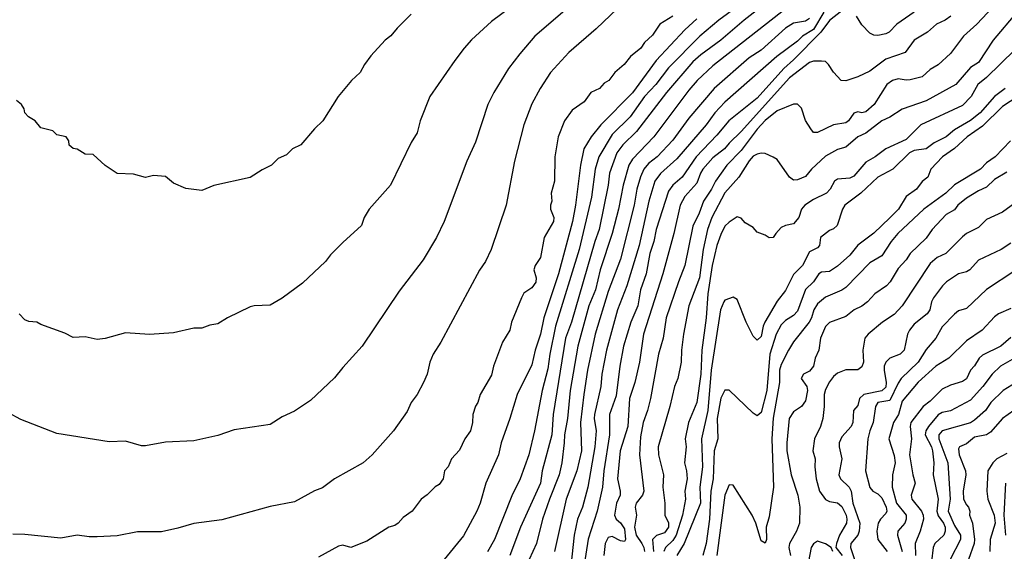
# Model space of a CAD drawing. Header units: metres. Extents: x -51132 to -49532, y -231222 to -229437.
# Tile 325 of 334: x -50036 to -49914, y -229587 to -229521. Entities that reach past the tile are written whole.
import ezdxf

# ---------------------------------------------------------------- set-up
doc = ezdxf.new("R2010")
doc.units = ezdxf.units.M
doc.layers.add('CONTOUR_INDEX', color=1, linetype='Continuous')
doc.layers.add('CONTOUR_INTER', color=3, linetype='Continuous')

msp = doc.modelspace()

# ---------------------------------------------------------------- linework, layer by layer
at = {"layer": 'CONTOUR_INDEX'}
for points, elevation in [([(-49961.08, -229518.5), (-49964.58, -229521.82), (-49968, -229524.76), (-49970.24, -229527.26), (-49971.56, -229529.26), (-49972.58, -229531.17), (-49973.59, -229533.76), (-49974.72, -229538.26), (-49975.76, -229543.76), (-49977.62, -229549.26), (-49978.33, -229550.76), (-49979.08, -229551.83), (-49983.9, -229560.76), (-49984.83, -229562.26), (-49985.25, -229563.26), (-49985.59, -229564.76), (-49986.03, -229565.76), (-49986.82, -229567.26), (-49987.56, -229568.26), (-49988.08, -229569.39), (-49989.76, -229571.76), (-49992.42, -229574.76), (-49993.52, -229575.76), (-49997.08, -229577.76), (-49998.58, -229578.84), (-49999.58, -229579.25), (-50002.08, -229580.61), (-50005.08, -229581.19), (-50011.08, -229582.83), (-50014.58, -229583.28), (-50016.58, -229583.89), (-50018.58, -229584.31), (-50021.58, -229584.32), (-50024.08, -229584.82), (-50026.58, -229584.95), (-50027.58, -229584.95), (-50029.08, -229584.73), (-50031.08, -229585.11), (-50035.58, -229584.66), (-50037.08, -229584.62)], 75), ([(-49914.58, -229518.4), (-49917.27, -229521.26), (-49918.94, -229522.76), (-49920.58, -229524.92), (-49922.08, -229526.3), (-49923.08, -229526.89), (-49924.08, -229527.82), (-49925.58, -229528.18), (-49926.08, -229528.23), (-49927.08, -229528.04), (-49927.77, -229528.26), (-49928.48, -229528.76), (-49930.03, -229531.26), (-49931.08, -229532.17), (-49931.58, -229532.26), (-49932.08, -229532.14), (-49932.58, -229532.31), (-49933.23, -229533.26), (-49933.58, -229533.53), (-49935.08, -229533.77), (-49937.08, -229534.72), (-49937.58, -229534.72), (-49937.92, -229534.26), (-49938.58, -229533.21), (-49939.08, -229531.68), (-49939.58, -229531.2), (-49940.08, -229531.19), (-49942.08, -229532.04), (-49943.58, -229533.23), (-49944.58, -229534.3), (-49946.58, -229536.96), (-49948.33, -229538.76), (-49949.74, -229540.76), (-49950.24, -229541.76), (-49951.25, -229543.26), (-49951.8, -229544.76), (-49952.58, -229546.35), (-49953.57, -229551.26), (-49954.37, -229553.26), (-49955.88, -229557.76), (-49956.28, -229560.26), (-49956.82, -229562.26), (-49957.84, -229567.76), (-49958.2, -229569.26), (-49958.75, -229570.76), (-49959.08, -229572.54), (-49959.19, -229574.76), (-49958.67, -229579.26), (-49958.81, -229579.76), (-49959.63, -229580.76), (-49959.76, -229581.26), (-49959.59, -229582.26), (-49959.83, -229583.76), (-49959.62, -229584.76), (-49958.92, -229585.76), (-49958.67, -229586.26), (-49958.59, -229586.76)], 65), ([(-49940.94, -229519.26), (-49950.08, -229526.43), (-49952.03, -229528.26), (-49953.08, -229529.45), (-49957.43, -229535.26), (-49960.08, -229538.02), (-49960.51, -229538.76), (-49961.22, -229541.26), (-49961.81, -229544.26), (-49962.59, -229547.26), (-49964.08, -229551.77), (-49964.68, -229554.26), (-49965.51, -229556.26), (-49966.85, -229561.26), (-49967.81, -229566.76), (-49968.15, -229570.26), (-49968.54, -229572.26), (-49968.55, -229573.26), (-49968.84, -229575.76), (-49969.17, -229577.26), (-49970.39, -229580.26), (-49971.24, -229582.76), (-49972, -229585.76), (-49972.92, -229587.76)], 70), ([(-49913.09, -229535.76), (-49915.03, -229537.76), (-49916.08, -229538.47), (-49916.84, -229539.26), (-49920.08, -229541.2), (-49921.16, -229542.26), (-49923.89, -229544.26), (-49927.09, -229547.26), (-49927.93, -229548.26), (-49929.08, -229550.02), (-49930.58, -229550.9), (-49933.58, -229553.98), (-49934.08, -229554.32), (-49936.08, -229555.16), (-49937.08, -229556.01), (-49937.53, -229556.76), (-49937.84, -229557.76), (-49938.13, -229558.26), (-49940.08, -229560.74), (-49940.67, -229561.76), (-49941.58, -229563.53), (-49941.8, -229564.26), (-49941.82, -229565.76), (-49942.58, -229570.21), (-49942.75, -229572.76), (-49942.57, -229578.76), (-49943.08, -229582.48), (-49943.45, -229583.76), (-49943.43, -229585.26), (-49943.58, -229585.75), (-49944.08, -229585.45), (-49944.76, -229583.26), (-49945.22, -229582.26), (-49947.58, -229578.54), (-49948.08, -229578.49), (-49948.58, -229579.78), (-49949.6, -229587.26)], 60), ([(-49913.08, -229556.57), (-49914.58, -229557.25), (-49915.08, -229557.62), (-49916.61, -229559.26), (-49918.58, -229560.58), (-49920.78, -229562.76), (-49922.37, -229563.76), (-49924.58, -229565.74), (-49926.58, -229568.1), (-49927.03, -229569.76), (-49927.65, -229570.76), (-49928.22, -229572.76), (-49927.58, -229574.86), (-49927.45, -229575.76), (-49927.77, -229577.26), (-49927.82, -229578.76), (-49927.29, -229580.76), (-49926.08, -229582.24), (-49926.05, -229582.76), (-49926.23, -229583.26), (-49927.11, -229584.26), (-49927.16, -229584.76), (-49926.57, -229586.76)], 55), ([(-49913.58, -229574.61), (-49914.8, -229575.26), (-49915.32, -229575.76), (-49915.93, -229576.76), (-49916.04, -229579.26), (-49915.92, -229580.26), (-49915.14, -229582.26), (-49915.03, -229583.26), (-49915.62, -229585.26), (-49915.69, -229586.76)], 50)]:
    msp.add_lwpolyline(points, dxfattribs=dict(at, elevation=elevation))
at = {"layer": 'CONTOUR_INTER'}
for points, elevation in [([(-49970.69, -229515.76), (-49977.58, -229520.93), (-49980.08, -229523.21), (-49980.98, -229524.26), (-49982.16, -229525.76), (-49985.25, -229530.26), (-49986.47, -229533.26), (-49986.81, -229534.76), (-49987.58, -229535.97), (-49990.14, -229541.26), (-49992.77, -229544.26), (-49993.42, -229545.26), (-49993.75, -229546.26), (-49996.08, -229548.38), (-49997.58, -229549.93), (-49998.22, -229550.76), (-50001.08, -229553.42), (-50003.58, -229555.28), (-50005.08, -229556.15), (-50007.08, -229556.25), (-50007.58, -229556.39), (-50010.37, -229557.76), (-50011.58, -229558.5), (-50012.58, -229558.66), (-50013.58, -229559.04), (-50014.58, -229559.01), (-50017.08, -229559.6), (-50020.08, -229559.82), (-50023.08, -229559.62), (-50025.58, -229560.32), (-50026.58, -229560.42), (-50028.08, -229560.12), (-50029.58, -229560.17), (-50030.58, -229559.63), (-50033.58, -229558.57), (-50034.08, -229558.29), (-50035.08, -229558.18), (-50035.58, -229558), (-50036.26, -229557.26)], 77), ([(-49965.58, -229517.04), (-49972.19, -229522.76), (-49974.08, -229524.93), (-49975.47, -229526.76), (-49977.3, -229529.76), (-49978.04, -229531.26), (-49979.58, -229535.92), (-49980.65, -229538.26), (-49983.46, -229545.76), (-49984.44, -229547.76), (-49986.08, -229550.55), (-49989.08, -229554.43), (-49993.65, -229561.26), (-49996.08, -229563.9), (-49997.08, -229565.18), (-50000.08, -229568), (-50002.08, -229569.32), (-50003.58, -229570.02), (-50005.08, -229570.98), (-50009.58, -229571.66), (-50011.58, -229572.34), (-50014.58, -229573.04), (-50018.08, -229573.19), (-50020.58, -229573.65), (-50021.08, -229573.63), (-50023.08, -229573.07), (-50025.08, -229573.15), (-50031.58, -229572.1), (-50036.08, -229570.38), (-50037.58, -229569.54)], 76), ([(-49946.58, -229518.73), (-49949.34, -229520.76), (-49951.72, -229522.76), (-49955.58, -229526.68), (-49957.19, -229528.76), (-49958.58, -229530.24), (-49960.38, -229532.76), (-49962.58, -229534.97), (-49964.25, -229537.76), (-49964.71, -229539.26), (-49965.17, -229542.76), (-49966.69, -229549.26), (-49969.64, -229558.76), (-49970.36, -229562.26), (-49970.58, -229564.06), (-49971.28, -229566.76), (-49972.23, -229571.76), (-49972.94, -229574.76), (-49974.04, -229577.76), (-49975.08, -229579.86), (-49977.23, -229585.26), (-49978.08, -229586.8)], 72), ([(-49943.01, -229518.26), (-49946.2, -229520.76), (-49949.08, -229523.25), (-49951.58, -229525.06), (-49952.58, -229525.94), (-49955.85, -229529.76), (-49959.58, -229534.6), (-49961.29, -229536.26), (-49962.01, -229537.26), (-49962.94, -229539.76), (-49963.08, -229541.27), (-49964.23, -229546.76), (-49964.76, -229548.26), (-49967.65, -229558.26), (-49968.41, -229560.26), (-49969.92, -229569.76), (-49970.1, -229572.26), (-49971.29, -229576.76), (-49971.52, -229578.26), (-49973.97, -229583.76), (-49975.3, -229587.26)], 71), ([(-49987.58, -229520.03), (-49989.33, -229521.76), (-49990.08, -229522.73), (-49990.8, -229523.26), (-49992.58, -229525.18), (-49993.38, -229526.26), (-49993.92, -229527.26), (-49994.99, -229528.26), (-49996.63, -229530.26), (-49998.53, -229533.26), (-49999.6, -229534.26), (-50001.29, -229536.26), (-50002.31, -229536.76), (-50003.08, -229537.49), (-50004.08, -229537.96), (-50004.91, -229538.76), (-50006.08, -229539.34), (-50007.58, -229540.32), (-50012.08, -229541.29), (-50013.58, -229541.91), (-50015.58, -229541.68), (-50017.08, -229541.02), (-50018.08, -229540.17), (-50019.58, -229540.07), (-50020.58, -229540.29), (-50022.08, -229539.91), (-50024.08, -229539.8), (-50025.58, -229538.82), (-50027.08, -229537.47), (-50028.08, -229537.4), (-50029.08, -229536.8), (-50029.58, -229536.71), (-50030.08, -229536.28), (-50030.11, -229535.76), (-50030.44, -229535.26), (-50031.58, -229535), (-50032.08, -229534.53), (-50033.58, -229534.14), (-50034.3, -229533.26), (-50035.12, -229532.76), (-50035.55, -229532.26), (-50035.65, -229531.76), (-50035.97, -229531.26), (-50036.6, -229530.76)], 78), ([(-49955.05, -229520.26), (-49956.66, -229521.26), (-49957.58, -229522.62), (-49958.58, -229523.53), (-49959.02, -229524.26), (-49960.31, -229525.26), (-49961.12, -229526.26), (-49962.27, -229527.26), (-49963.03, -229528.26), (-49963.58, -229528.6), (-49964.18, -229529.26), (-49965.26, -229529.76), (-49966.08, -229530.89), (-49967.58, -229531.96), (-49968.52, -229533.26), (-49969.32, -229535.26), (-49969.73, -229537.76), (-49969.78, -229540.76), (-49970.17, -229542.26), (-49970.11, -229543.26), (-49970.26, -229543.76), (-49970.25, -229544.26), (-49969.85, -229545.26), (-49969.88, -229545.76), (-49971.04, -229547.76), (-49971.52, -229550.26), (-49972.17, -229551.26), (-49972.31, -229551.76), (-49972.02, -229552.76), (-49972.08, -229553.31), (-49972.58, -229554.02), (-49973.58, -229554.68), (-49973.88, -229555.26), (-49975.09, -229558.26), (-49975.33, -229559.26), (-49976.22, -229560.76), (-49977.35, -229563.76), (-49977.58, -229564.85), (-49978.98, -229567.26), (-49979.29, -229568.26), (-49979.58, -229568.73), (-49979.92, -229569.76), (-49979.94, -229570.76), (-49980.19, -229571.76), (-49980.89, -229572.76), (-49981.58, -229574.2), (-49982.55, -229575.26), (-49982.99, -229576.26), (-49983.42, -229576.76), (-49983.58, -229577.76), (-49984.08, -229578.43), (-49984.58, -229578.73), (-49985.58, -229579.73), (-49986.34, -229580.26), (-49987.44, -229581.76), (-49988.58, -229582.53), (-49989.2, -229583.26), (-49989.58, -229583.53), (-49990.33, -229583.76), (-49993.08, -229585.47), (-49995.08, -229586.27), (-49996.08, -229585.97), (-49996.58, -229586.1), (-49999.08, -229587.46)], 74), ([(-49936.28, -229519.76), (-49937.58, -229521.92), (-49938.94, -229522.76), (-49939.58, -229523.36), (-49942.12, -229525.26), (-49948.58, -229530.95), (-49949.84, -229532.26), (-49950.93, -229533.76), (-49954.58, -229537.97), (-49956.58, -229539.83), (-49957.28, -229540.76), (-49958.04, -229543.26), (-49959.26, -229548.76), (-49960.76, -229553.76), (-49961.92, -229556.76), (-49963.32, -229561.76), (-49963.88, -229564.76), (-49964, -229566.26), (-49964.8, -229569.76), (-49964.83, -229570.26), (-49964.59, -229571.76), (-49964.74, -229573.76), (-49965.63, -229578.76), (-49966.29, -229581.26), (-49966.9, -229582.76), (-49967.32, -229584.76), (-49967.85, -229589.76)], 68), ([(-49934.08, -229519.6), (-49935.58, -229520.81), (-49936.67, -229522.26), (-49940.08, -229525.71), (-49941.28, -229526.76), (-49944.58, -229530.47), (-49948.12, -229533.26), (-49949.58, -229535.05), (-49952.16, -229537.76), (-49953.91, -229540.26), (-49955.04, -229541.26), (-49955.58, -229542.02), (-49957.15, -229546.76), (-49957.44, -229548.26), (-49957.92, -229549.76), (-49958.36, -229552.26), (-49959.09, -229554.26), (-49959.41, -229556.26), (-49960.28, -229558.26), (-49961.17, -229561.26), (-49961.66, -229563.76), (-49962.08, -229567.45), (-49962.92, -229569.76), (-49962.94, -229572.26), (-49963.65, -229576.76), (-49963.81, -229578.76), (-49964.47, -229581.76), (-49965.58, -229585.23), (-49966.27, -229589.76)], 67), ([(-49920.52, -229520.26), (-49921.22, -229520.76), (-49922.31, -229521.26), (-49923.41, -229522.26), (-49925.08, -229523.23), (-49926.19, -229524.76), (-49928.58, -229525.61), (-49930.58, -229527.1), (-49932.08, -229527.79), (-49933.58, -229528.29), (-49934.15, -229528.26), (-49935.08, -229527.24), (-49935.7, -229526.26), (-49936.08, -229525.91), (-49936.58, -229525.87), (-49937.58, -229525.85), (-49938.08, -229526.01), (-49940.58, -229527.93), (-49946.58, -229534.6), (-49948.08, -229536.03), (-49948.65, -229536.76), (-49950.08, -229537.85), (-49951.33, -229539.26), (-49951.64, -229539.76), (-49952.08, -229541.01), (-49953.58, -229542.68), (-49954.13, -229543.76), (-49954.93, -229547.26), (-49956.29, -229552.26), (-49958.71, -229559.76), (-49959.21, -229563.26), (-49959.77, -229565.76), (-49960.43, -229567.76), (-49960.65, -229571.26), (-49961.6, -229574.26), (-49961.94, -229577.76), (-49961.59, -229579.26), (-49961.61, -229579.76), (-49962.06, -229580.76), (-49962.31, -229582.26), (-49962.12, -229582.76), (-49961.58, -229583.19), (-49961.08, -229583.97), (-49960.96, -229585.26), (-49961.08, -229585.52), (-49961.58, -229585.45), (-49962.58, -229584.92), (-49963.08, -229585.05), (-49963.47, -229585.76), (-49963.64, -229587.26)], 66), ([(-49912.33, -229519.76), (-49915.25, -229523.26), (-49917.08, -229526.03), (-49918.08, -229526.65), (-49919.88, -229528.76), (-49923.58, -229530.8), (-49926.58, -229531.8), (-49928.08, -229532.8), (-49929.08, -229533.26), (-49931.08, -229534.8), (-49932.08, -229535.24), (-49933.58, -229536.54), (-49934.58, -229536.85), (-49936.08, -229537.64), (-49937.84, -229539.26), (-49938.58, -229540.2), (-49939.58, -229540.6), (-49940.08, -229540.62), (-49940.58, -229540.26), (-49942.08, -229538.08), (-49942.58, -229537.77), (-49943.58, -229537.32), (-49944.08, -229537.28), (-49944.58, -229537.39), (-49945.08, -229537.67), (-49945.58, -229538.23), (-49946.86, -229540.26), (-49948.58, -229542.22), (-49950.22, -229545.26), (-49950.75, -229546.76), (-49951.31, -229549.26), (-49951.76, -229552.76), (-49953.06, -229556.26), (-49953.73, -229559.76), (-49954, -229561.76), (-49954.03, -229563.26), (-49954.44, -229565.26), (-49954.86, -229566.26), (-49955.42, -229568.76), (-49956.87, -229573.76), (-49956.84, -229574.76), (-49956.2, -229577.26), (-49956.32, -229578.76), (-49956.07, -229580.76), (-49956.06, -229582.26), (-49955.58, -229583.22), (-49955.59, -229583.76), (-49956.08, -229584.46), (-49957.08, -229584.8), (-49957.57, -229585.26), (-49957.47, -229586.76)], 64), ([(-49925.06, -229519.76), (-49927.23, -229521.26), (-49928.19, -229522.26), (-49928.58, -229522.48), (-49929.58, -229522.65), (-49930.08, -229522.62), (-49930.58, -229522.37), (-49931.58, -229521.35), (-49932.24, -229520.26)], 67), ([(-49952.08, -229520.6), (-49953.58, -229521.98), (-49957.11, -229525.76), (-49960.08, -229529.79), (-49964.01, -229533.76), (-49965.19, -229535.26), (-49966.1, -229536.76), (-49966.52, -229538.76), (-49967.14, -229543.76), (-49967.52, -229545.76), (-49969.27, -229552.26), (-49971.07, -229557.76), (-49971.49, -229559.76), (-49972.16, -229561.76), (-49972.58, -229563.6), (-49974.4, -229567.26), (-49975.3, -229570.26), (-49976.39, -229573.26), (-49976.74, -229574.76), (-49978.28, -229578.26), (-49979, -229580.76), (-49979.43, -229581.76), (-49981.08, -229584.84), (-49983.48, -229587.76)], 73), ([(-49938.08, -229520.55), (-49938.58, -229520.88), (-49940.08, -229521.12), (-49941.08, -229521.75), (-49944.08, -229524.51), (-49945.58, -229525.46), (-49949.93, -229529.26), (-49953.08, -229532.95), (-49955.08, -229535.69), (-49957.01, -229537.76), (-49958.08, -229538.58), (-49958.66, -229539.26), (-49959.08, -229540.21), (-49959.52, -229541.76), (-49959.88, -229543.76), (-49961.58, -229550.44), (-49963.08, -229554.49), (-49964.7, -229559.76), (-49965.65, -229564.26), (-49966.11, -229567.26), (-49966.53, -229570.76), (-49966.41, -229574.26), (-49966.99, -229576.76), (-49968.32, -229580.26), (-49969.76, -229586.76)], 69), ([(-49912.58, -229524.45), (-49916.08, -229527.87), (-49917.16, -229528.76), (-49918.01, -229530.26), (-49919.08, -229531.38), (-49924.23, -229533.76), (-49926.08, -229535.59), (-49928.58, -229536.76), (-49929.92, -229537.76), (-49931.08, -229538.4), (-49932.58, -229540.13), (-49933.08, -229540.38), (-49934.58, -229540.53), (-49934.97, -229540.76), (-49935.52, -229541.76), (-49935.97, -229542.26), (-49937.58, -229543.03), (-49938.67, -229543.76), (-49939.06, -229544.26), (-49939.39, -229545.26), (-49940.08, -229546.08), (-49941.08, -229546.28), (-49941.58, -229546.51), (-49942.27, -229547.26), (-49942.58, -229547.78), (-49943.08, -229547.82), (-49943.58, -229547.47), (-49944.58, -229547.08), (-49945.08, -229546.51), (-49946.08, -229545.92), (-49946.58, -229545.37), (-49947.08, -229545.21), (-49948.08, -229545.85), (-49948.58, -229546.35), (-49949.08, -229547.38), (-49949.61, -229548.76), (-49950.18, -229551.26), (-49950.71, -229554.76), (-49950.9, -229557.76), (-49951.45, -229561.76), (-49951.56, -229564.76), (-49952.08, -229568.26), (-49953.12, -229570.76), (-49953.52, -229572.76), (-49953.4, -229573.76), (-49953.59, -229575.76), (-49953.35, -229576.76), (-49953.29, -229577.76), (-49953.55, -229579.26), (-49953.48, -229580.26), (-49953.87, -229582.26), (-49954.64, -229584.76), (-49955.08, -229585.42), (-49955.95, -229586.26), (-49956.18, -229586.76)], 63), ([(-49913.77, -229529.26), (-49915.09, -229530.26), (-49916.86, -229532.26), (-49918.08, -229533.24), (-49920.08, -229534.4), (-49921.1, -229535.26), (-49922.58, -229536), (-49923.58, -229536.76), (-49925.08, -229536.97), (-49925.65, -229537.26), (-49927.74, -229539.26), (-49929.58, -229540.26), (-49931.69, -229542.26), (-49933.68, -229543.76), (-49933.98, -229544.26), (-49934.66, -229546.26), (-49935.08, -229546.67), (-49935.58, -229546.91), (-49936.72, -229547.76), (-49936.84, -229548.76), (-49937.08, -229549.03), (-49938.08, -229549.56), (-49938.96, -229551.26), (-49940.08, -229552.36), (-49941.08, -229554.35), (-49942.08, -229555.68), (-49943.62, -229558.26), (-49943.84, -229558.76), (-49944.08, -229560.06), (-49944.58, -229560.5), (-49945.08, -229560.01), (-49945.94, -229558.26), (-49947.08, -229555.46), (-49947.58, -229555.18), (-49948.58, -229555.54), (-49948.73, -229555.76), (-49949.15, -229556.76), (-49950.3, -229564.26), (-49950.71, -229569.26), (-49951.49, -229572.76), (-49951.37, -229576.26), (-49951.72, -229578.76), (-49951.63, -229580.76), (-49953.65, -229585.76), (-49954.55, -229587.26)], 62), ([(-49912.21, -229530.26), (-49914.08, -229531.48), (-49916.58, -229533.95), (-49918.51, -229535.26), (-49920.08, -229536.72), (-49921.55, -229537.76), (-49923.02, -229539.26), (-49923.36, -229540.26), (-49924.08, -229540.81), (-49924.78, -229541.76), (-49926.08, -229542.65), (-49927.02, -229544.26), (-49928.08, -229545.33), (-49930.08, -229547.21), (-49932.08, -229548.7), (-49933.08, -229549.95), (-49934.58, -229551.34), (-49935.58, -229551.97), (-49936.58, -229552.07), (-49936.91, -229552.26), (-49937.6, -229553.26), (-49938.58, -229554.22), (-49939.58, -229556.93), (-49940.08, -229557.46), (-49941.08, -229558.07), (-49941.58, -229558.61), (-49942.21, -229559.76), (-49943, -229562.26), (-49943.4, -229566.76), (-49944.08, -229569.5), (-49944.58, -229569.93), (-49945.08, -229569.6), (-49948.08, -229566.74), (-49948.58, -229566.73), (-49949.08, -229567.71), (-49949.55, -229570.26), (-49949.47, -229572.76), (-49949.93, -229574.26), (-49950.06, -229577.76), (-49950.34, -229579.26), (-49950.52, -229582.76), (-49950.93, -229585.76), (-49951.32, -229587.26)], 61), ([(-49913.58, -229539.66), (-49915.08, -229540.55), (-49916.08, -229541.52), (-49917.08, -229541.95), (-49918.58, -229542.87), (-49919.63, -229543.76), (-49920.08, -229544.31), (-49921.08, -229544.91), (-49922.83, -229546.76), (-49923.58, -229547.86), (-49925.57, -229549.76), (-49926.08, -229550.52), (-49927.08, -229551.6), (-49928.07, -229553.26), (-49928.5, -229553.76), (-49929.97, -229554.76), (-49930.88, -229555.76), (-49931.58, -229556.3), (-49932.55, -229556.76), (-49933.58, -229557.59), (-49935.58, -229558.34), (-49936.08, -229558.81), (-49936.7, -229560.26), (-49936.91, -229561.76), (-49937.39, -229562.76), (-49937.57, -229563.76), (-49938.08, -229564.35), (-49938.81, -229564.76), (-49939.13, -229565.26), (-49938.43, -229566.26), (-49938.32, -229566.76), (-49938.58, -229568.05), (-49939.08, -229568.77), (-49940.08, -229569.42), (-49940.6, -229570.26), (-49940.9, -229573.26), (-49940.89, -229574.26), (-49940.35, -229577.26), (-49939.53, -229579.76), (-49939.29, -229581.26), (-49939.33, -229583.26), (-49939.69, -229584.26), (-49940.56, -229585.76), (-49940.63, -229586.26), (-49940.44, -229587.26)], 59), ([(-49910.58, -229542.04), (-49914.08, -229544.6), (-49916.08, -229545.52), (-49917.08, -229546.54), (-49918.58, -229547.27), (-49919.08, -229547.66), (-49921.16, -229549.76), (-49922.2, -229550.26), (-49923.08, -229550.98), (-49926.58, -229556.26), (-49927.58, -229557.32), (-49929, -229558.26), (-49930.79, -229559.76), (-49931.19, -229560.26), (-49931.45, -229561.76), (-49931.39, -229563.26), (-49931.58, -229563.82), (-49932.08, -229564.2), (-49933.58, -229564.21), (-49934.58, -229564.61), (-49935.08, -229565.01), (-49935.58, -229565.68), (-49936.08, -229566.63), (-49936.25, -229567.26), (-49936.26, -229568.76), (-49936.44, -229570.26), (-49936.71, -229571.26), (-49937.47, -229572.76), (-49937.67, -229574.26), (-49937.36, -229575.26), (-49937.4, -229576.26), (-49937.26, -229577.76), (-49936.83, -229579.26), (-49936.08, -229580.29), (-49935.58, -229580.57), (-49934.58, -229580.72), (-49934.08, -229581.16), (-49933.54, -229582.26), (-49933.43, -229582.76), (-49933.49, -229583.26), (-49934.34, -229584.76), (-49934.74, -229585.76), (-49934.79, -229586.26), (-49934.03, -229587.26)], 58), ([(-49913.08, -229548.45), (-49914.25, -229549.26), (-49917.08, -229550.59), (-49918.14, -229551.76), (-49918.58, -229552.01), (-49919.58, -229552.27), (-49921.05, -229553.26), (-49921.56, -229553.76), (-49922.67, -229555.26), (-49922.93, -229555.76), (-49923.13, -229556.76), (-49923.47, -229557.26), (-49925.08, -229558.54), (-49925.65, -229559.26), (-49925.89, -229559.76), (-49926.32, -229561.76), (-49926.8, -229562.26), (-49928.08, -229562.77), (-49928.59, -229563.26), (-49928.8, -229563.76), (-49928.8, -229564.26), (-49928.56, -229565.76), (-49928.58, -229566.34), (-49929.08, -229566.81), (-49931.31, -229567.26), (-49931.85, -229567.76), (-49932.08, -229568.64), (-49932.61, -229569.26), (-49932.71, -229570.76), (-49932.9, -229571.26), (-49934.08, -229572.53), (-49934.39, -229573.26), (-49934.39, -229573.76), (-49934.08, -229575.26), (-49934.43, -229577.26), (-49934.24, -229577.76), (-49933.15, -229578.76), (-49932.9, -229579.26), (-49932.69, -229580.76), (-49931.83, -229583.26), (-49931.9, -229584.26), (-49932.08, -229584.75), (-49932.96, -229585.76), (-49932.98, -229586.26), (-49932.17, -229588.76)], 57), ([(-49912.58, -229551.89), (-49916.08, -229554.24), (-49918.58, -229556.59), (-49919.58, -229556.89), (-49920.08, -229557.29), (-49921.58, -229558.88), (-49922.37, -229560.26), (-49923.58, -229561.66), (-49924.57, -229563.26), (-49926.68, -229565.26), (-49927.08, -229565.85), (-49928.08, -229568.02), (-49929.58, -229568.26), (-49929.89, -229568.76), (-49930.18, -229570.76), (-49930.59, -229571.76), (-49930.82, -229572.76), (-49931.14, -229576.76), (-49930.58, -229578.8), (-49930.2, -229579.26), (-49929.58, -229579.61), (-49929.08, -229580.1), (-49928.57, -229581.26), (-49928.47, -229581.76), (-49928.58, -229582.05), (-49929.26, -229582.76), (-49929.55, -229583.26), (-49929.73, -229584.26), (-49929.58, -229585.26), (-49928.41, -229586.76)], 56), ([(-49913.08, -229560.18), (-49914.32, -229561.26), (-49916.58, -229562.36), (-49917.01, -229562.76), (-49917.58, -229563.72), (-49918.07, -229564.26), (-49918.58, -229565.3), (-49919.08, -229565.65), (-49920.58, -229566.09), (-49921.58, -229566.6), (-49923.08, -229568.08), (-49923.96, -229568.76), (-49925.49, -229570.76), (-49925.58, -229571.26), (-49925.4, -229572.76), (-49925.67, -229574.76), (-49925.26, -229577.26), (-49924.94, -229578.26), (-49925.43, -229579.76), (-49925.37, -229580.26), (-49924.16, -229581.76), (-49923.95, -229582.26), (-49923.93, -229582.76), (-49924.31, -229584.26), (-49924.97, -229585.76), (-49924.9, -229587.26)], 54), ([(-49910.58, -229561.6), (-49914.33, -229563.76), (-49915.37, -229564.76), (-49916.53, -229566.26), (-49918.08, -229567.95), (-49920.58, -229569.3), (-49921.58, -229569.5), (-49922.08, -229569.79), (-49923.31, -229571.26), (-49923.62, -229571.76), (-49923.69, -229572.26), (-49922.93, -229573.76), (-49922.8, -229574.26), (-49922.65, -229575.76), (-49922.73, -229577.26), (-49922.08, -229580.26), (-49922.25, -229581.76), (-49922.08, -229582.34), (-49921.43, -229583.26), (-49921.24, -229583.76), (-49921.21, -229584.26), (-49921.39, -229584.76), (-49922.5, -229585.76), (-49922.7, -229586.26), (-49923.13, -229589.76)], 53), ([(-49912.42, -229565.76), (-49914.01, -229566.76), (-49915.53, -229568.26), (-49916.2, -229569.26), (-49917.58, -229570.46), (-49918.08, -229570.77), (-49921.58, -229571.78), (-49922, -229572.26), (-49922.01, -229572.76), (-49920.88, -229575.76), (-49920.59, -229580.26), (-49920.87, -229581.76), (-49920.08, -229583.56), (-49919.33, -229584.76), (-49919.32, -229585.26), (-49920.6, -229587.76)], 52), ([(-49912.71, -229569.26), (-49914.08, -229570.26), (-49915.58, -229571.94), (-49916.08, -229572.28), (-49917.58, -229572.58), (-49918.58, -229573.41), (-49919.45, -229573.76), (-49919.58, -229574), (-49919.49, -229574.76), (-49918.68, -229576.76), (-49918.65, -229577.26), (-49918.98, -229579.26), (-49918.93, -229580.26), (-49918.58, -229580.99), (-49918.31, -229581.26), (-49918.17, -229581.76), (-49918.22, -229582.26), (-49917.82, -229583.26), (-49917.56, -229585.26), (-49917.63, -229585.76), (-49918.33, -229587.76)], 51), ([(-49913.74, -229578.26), (-49913.95, -229582.26), (-49913.73, -229584.76)], 49), ([(-49935.17, -229586.76), (-49935.38, -229586.26), (-49936.08, -229585.82), (-49937.08, -229585.49), (-49937.58, -229585.8), (-49937.86, -229586.26), (-49938.53, -229589.76)], 58)]:
    msp.add_lwpolyline(points, dxfattribs=dict(at, elevation=elevation))

doc.saveas('drawing.dxf')
